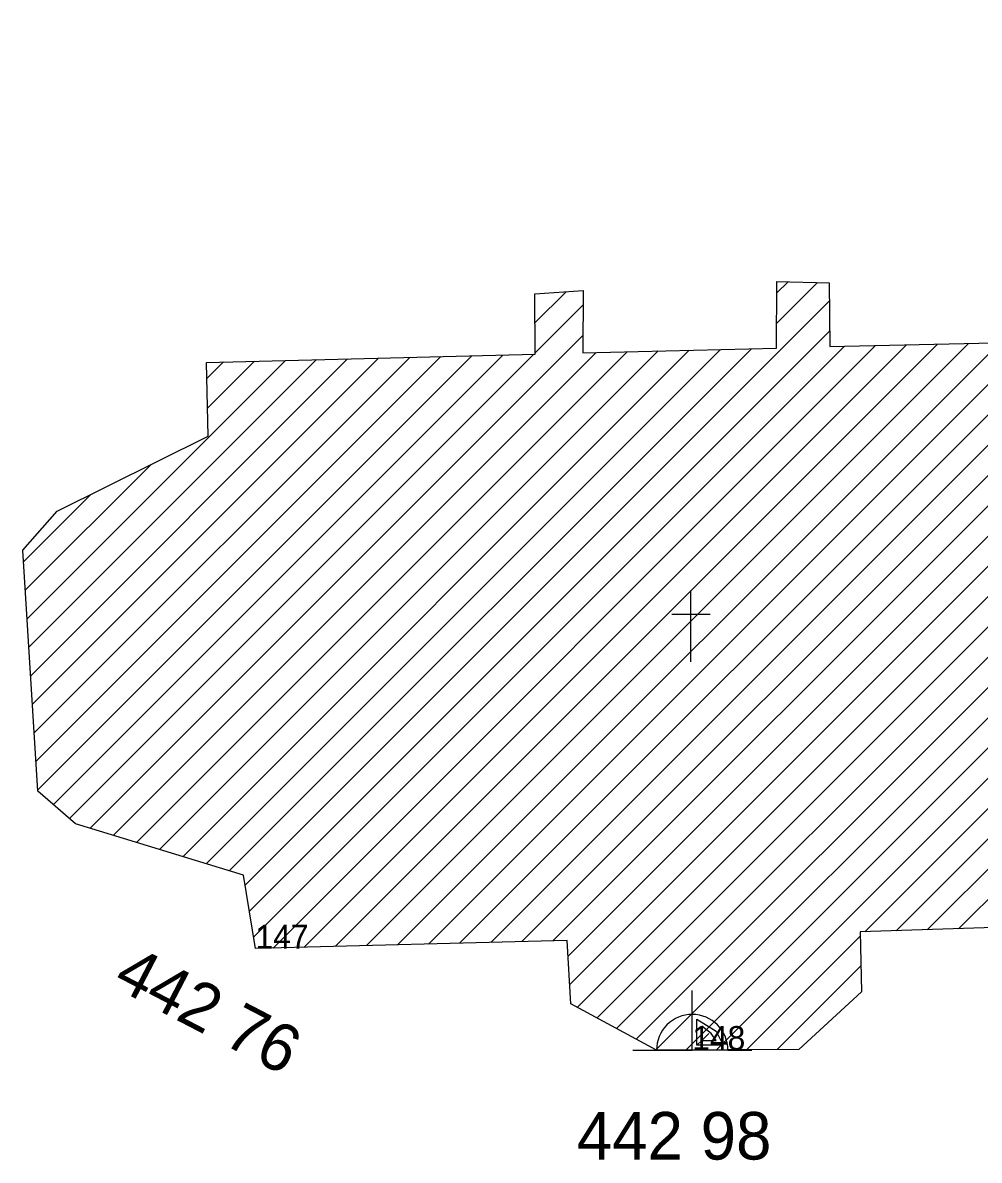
# Model space of a CAD drawing. Extents: x -559180 to -551373, y -1076947 to -1072071.
# Drawn here: x -553915.32 to -553895.22, y -1074401.95 to -1074378.04 of the extents above; entities that cross this region are included whole.
import ezdxf

# ---------------------------------------------------------------- set-up
doc = ezdxf.new("R2010")
doc.units = 0
for name, color, linetype in [('14_BUDOVY', 7, 'Continuous'), ('1_VODA_ZN', 7, 'Continuous'), ('32', 7, 'Continuous'), ('3_BODY', 7, 'Continuous'), ('47_ZN_STAV_OBJ$', 7, 'Continuous'), ('6_VYSKY', 7, 'Continuous')]:
    doc.layers.add(name, color=color, linetype=linetype)

# ---------------------------------------------------------------- blocks, each defined once
blk = doc.blocks.new('VVH')
at = {"layer": '47_ZN_STAV_OBJ$'}
for p, q in [((-0.001, 0.746), (0, 1.246)), ((0, -0.004), (-0.001, 0.746)), ((0.1, 0.096), (0.099, 0.646)), ((0.099, 0.646), (0.5, 0.396)), ((0.399, 0.346), (0.199, 0.496)), ((0.199, 0.496), (0.2, 0.196)), ((0.2, 0.196), (0.35, 0.346)), ((0.5, 0.196), (0.399, 0.346)), ((0.5, 0.396), (0.65, 0.096)), ((0, -0.004), (0, 0)), ((0.1, 0.096), (0.2, 0.196)), ((0.65, 0.096), (0.1, 0.096)), ((0.2, 0.196), (0.5, 0.196)), ((-1.251, -0.004), (-0.751, -0.004)), ((-0.751, -0.004), (0, -0.004)), ((0.75, -0.004), (0, -0.004)), ((0.75, -0.004), (1.25, -0.004))]:
    blk.add_line(p, q, dxfattribs=at)
for start, end in [(89.9999, 179.9999), (359.9999, 89.9999)]:
    blk.add_arc((0, -0.004), 0.75, start, end, dxfattribs=at)
blk = doc.blocks.new('KRIZ')
at = {"layer": '47_ZN_STAV_OBJ$'}
for p, q in [((0, 0), (0, 1.5)), ((-0.4, 1), (0.4, 1))]:
    blk.add_line(p, q, dxfattribs=at)
blk = doc.blocks.new('POINT_DISPLAY')
blk.add_line((0, 0), (0, 0))

msp = doc.modelspace()

# ---------------------------------------------------------------- linework, layer by layer
at = {"layer": '14_BUDOVY'}
for p, q in [((-553899.48, -1074384.88), (-553899.47, -1074383.48)), ((-553899.47, -1074383.48), (-553898.37, -1074383.51)), ((-553898.37, -1074383.51), (-553898.36, -1074384.85)), ((-553904.56, -1074383.74), (-553903.54, -1074383.67)), ((-553904.55, -1074385.01), (-553904.56, -1074383.74)), ((-553903.54, -1074383.67), (-553903.55, -1074384.98)), ((-553898.36, -1074384.85), (-553894.91, -1074384.77)), ((-553911.46, -1074385.18), (-553904.55, -1074385.01)), ((-553903.55, -1074384.98), (-553899.48, -1074384.88)), ((-553911.42, -1074386.73), (-553911.46, -1074385.18)), ((-553914.6, -1074388.31), (-553911.42, -1074386.73)), ((-553915.32, -1074389.13), (-553914.6, -1074388.31)), ((-553915, -1074394.19), (-553915.32, -1074389.13)), ((-553914.21, -1074394.88), (-553915, -1074394.19)), ((-553910.68, -1074395.96), (-553914.21, -1074394.88)), ((-553910.43, -1074397.5), (-553910.68, -1074395.96)), ((-553893.3, -1074397.01), (-553897.72, -1074397.15)), ((-553897.72, -1074397.15), (-553897.69, -1074398.41)), ((-553903.88, -1074397.33), (-553910.43, -1074397.5)), ((-553903.8, -1074398.66), (-553903.88, -1074397.33)), ((-553897.69, -1074398.41), (-553899.01, -1074399.62)), ((-553902, -1074399.634), (-553903.8, -1074398.66)), ((-553899.01, -1074399.62), (-553902, -1074399.634))]:
    msp.add_line(p, q, dxfattribs=at)
at = {"layer": '32'}
for p, q in [((-553906.138, -1074397.389), (-553886.835, -1074378.086)), ((-553905.484, -1074397.372), (-553886.188, -1074378.075)), ((-553904.831, -1074397.355), (-553885.541, -1074378.065)), ((-553904.178, -1074397.338), (-553884.894, -1074378.054)), ((-553903.86, -1074397.657), (-553884.247, -1074378.043)), ((-553907.444, -1074397.423), (-553888.129, -1074378.107)), ((-553906.791, -1074397.406), (-553887.482, -1074378.096)), ((-553903.824, -1074398.257), (-553884.029, -1074378.462)), ((-553903.664, -1074398.733), (-553884, -1074379.069)), ((-553903.251, -1074398.957), (-553883.97, -1074379.675)), ((-553902.838, -1074399.18), (-553883.94, -1074380.282)), ((-553902.425, -1074399.404), (-553883.91, -1074380.889)), ((-553902.012, -1074399.627), (-553883.881, -1074381.495)), ((-553901.38, -1074399.631), (-553883.851, -1074382.102)), ((-553900.741, -1074399.628), (-553883.821, -1074382.709)), ((-553899.476, -1074384.363), (-553898.616, -1074383.503)), ((-553899.472, -1074383.722), (-553899.236, -1074383.486)), ((-553897.623, -1074397.147), (-553883.838, -1074383.362)), ((-553904.555, -1074384.351), (-553903.899, -1074383.695)), ((-553896.966, -1074397.126), (-553883.647, -1074383.807)), ((-553896.309, -1074397.105), (-553882.997, -1074383.794)), ((-553910.646, -1074396.169), (-553898.367, -1074383.89)), ((-553904.55, -1074384.982), (-553903.542, -1074383.974)), ((-553910.557, -1074396.717), (-553898.362, -1074384.522)), ((-553913.905, -1074394.973), (-553903.547, -1074384.616)), ((-553914.337, -1074394.769), (-553904.579, -1074385.011)), ((-553913.418, -1074395.122), (-553903.268, -1074384.973)), ((-553912.93, -1074395.272), (-553902.616, -1074384.957)), ((-553912.443, -1074395.421), (-553901.963, -1074384.941)), ((-553911.956, -1074395.57), (-553901.311, -1074384.925)), ((-553911.468, -1074395.719), (-553900.658, -1074384.909)), ((-553910.981, -1074395.868), (-553900.006, -1074384.893)), ((-553910.468, -1074397.264), (-553898.047, -1074384.843)), ((-553910.058, -1074397.49), (-553897.395, -1074384.828)), ((-553909.405, -1074397.473), (-553896.744, -1074384.813)), ((-553908.751, -1074397.456), (-553896.092, -1074384.797)), ((-553908.098, -1074397.439), (-553895.441, -1074384.782)), ((-553895.651, -1074397.084), (-553883.473, -1074384.906)), ((-553915.229, -1074390.57), (-553909.798, -1074385.139)), ((-553915.191, -1074391.168), (-553909.146, -1074385.123)), ((-553915.153, -1074391.767), (-553908.493, -1074385.107)), ((-553915.115, -1074392.365), (-553907.841, -1074385.091)), ((-553915.078, -1074392.964), (-553907.188, -1074385.075)), ((-553915.04, -1074393.563), (-553906.536, -1074385.059)), ((-553915.002, -1074394.161), (-553905.884, -1074385.043)), ((-553914.677, -1074394.472), (-553905.231, -1074385.027)), ((-553911.451, -1074385.519), (-553911.103, -1074385.171)), ((-553911.435, -1074386.14), (-553910.451, -1074385.155)), ((-553915.267, -1074389.971), (-553912.623, -1074387.328)), ((-553915.305, -1074389.373), (-553913.888, -1074387.956)), ((-553900.101, -1074399.625), (-553897.718, -1074397.242)), ((-553899.462, -1074399.622), (-553897.703, -1074397.863))]:
    msp.add_line(p, q, dxfattribs=at)

# ---------------------------------------------------------------- block references
at = {"layer": '1_VODA_ZN'}
for p in [(-553912.48, -1074391.42), (-553912.48, -1074391.42), (-553910.43, -1074397.5), (-553901.25, -1074399.63)]:
    msp.add_blockref('POINT_DISPLAY', p, dxfattribs=at)
at = {"layer": '47_ZN_STAV_OBJ$'}
for name, p in [('KRIZ', (-553901.276, -1074391.473)), ('VVH', (-553901.25, -1074399.63))]:
    msp.add_blockref(name, p, dxfattribs=at)

# ---------------------------------------------------------------- texts
at = {"layer": '3_BODY'}
for s, p in [('147', (-553910.43, -1074397.5)), ('148', (-553901.25, -1074399.63))]:
    msp.add_text(s, height=0.5, dxfattribs=at).set_placement(p)
at = {"layer": '6_VYSKY'}
msp.add_text('442 76', height=1, rotation=332.509, dxfattribs=at).set_placement((-553913.458, -1074398.289))
msp.add_text('442 98', height=1, dxfattribs=at).set_placement((-553903.675, -1074401.935))

doc.saveas('drawing.dxf')
